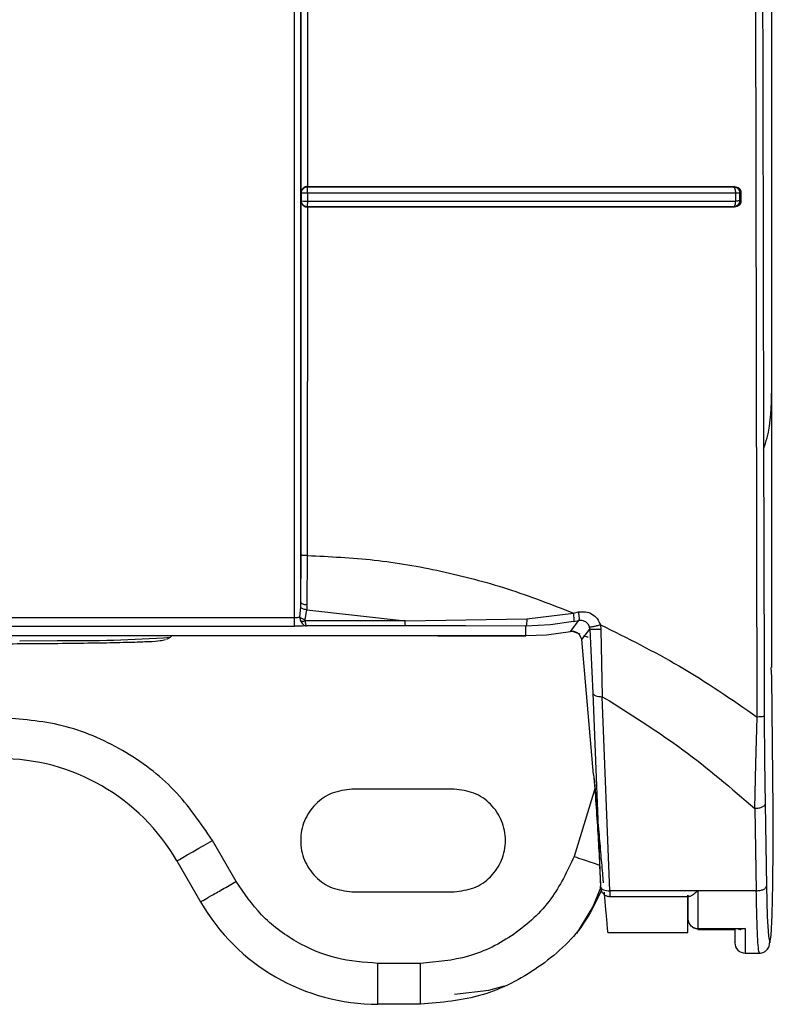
# Model space of a CAD drawing. Header units: inches. Extents: x 170 to 312, y 215 to 248.
# Tile 369 of 656: x 256.0023 to 256.0505, y 241.9023 to 241.9654. Entities that reach past the tile are written whole.
import ezdxf

# ---------------------------------------------------------------- set-up
doc = ezdxf.new("R2010")
doc.units = ezdxf.units.IN
doc.header["$LTSCALE"] = 0.25
doc.header["$MEASUREMENT"] = 0
doc.layers.add('MOTOR RH', color=7, linetype='Continuous')

msp = doc.modelspace()

# ---------------------------------------------------------------- linework, layer by layer
at = {"layer": 'MOTOR RH'}
for p, q in [((256.0504389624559, 241.9416975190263), (256.0504389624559, 242.3695190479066)), ((256.0504350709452, 241.923915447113), (256.0504351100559, 242.1606200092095)), ((256.0202822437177, 241.9543423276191), (256.0202820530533, 241.9939542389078)), ((256.0206792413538, 241.9824497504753), (256.0206846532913, 241.9547260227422)), ((256.0495128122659, 241.9207354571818), (256.0493761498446, 241.9827077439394)), ((256.0206996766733, 241.9547170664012), (256.0206846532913, 241.9547261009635)), ((256.0207013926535, 241.9545853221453), (256.0207002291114, 241.9546777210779)), ((256.0207021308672, 241.9544527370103), (256.0207013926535, 241.9545853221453)), ((256.0480438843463, 241.9547284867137), (256.0479932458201, 241.9547190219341)), ((256.0479932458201, 241.9547190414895), (256.0480176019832, 241.9547083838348)), ((256.0480176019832, 241.9547083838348), (256.0480402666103, 241.9546825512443)), ((256.0480402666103, 241.9546825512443), (256.0480786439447, 241.954590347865)), ((256.0203051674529, 241.9543248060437), (256.0202822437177, 241.9543423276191)), ((256.02030513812, 241.9538148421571), (256.02030513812, 241.9543248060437)), ((256.0207032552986, 241.9542995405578), (256.0207021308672, 241.9544527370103)), ((256.0207032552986, 241.9542995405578), (256.0207032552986, 241.9537933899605)), ((256.0481097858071, 241.9543025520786), (256.0481097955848, 241.9537960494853)), ((256.0484652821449, 241.9543380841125), (256.0483771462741, 241.9543204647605)), ((256.0483771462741, 241.9543204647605), (256.0483771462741, 241.9538162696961)), ((256.0484652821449, 241.9543380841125), (256.0484652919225, 241.9538000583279)), ((256.0202822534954, 241.9537979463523), (256.0203051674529, 241.9538148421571)), ((256.0202823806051, 241.9311129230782), (256.0202822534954, 241.9537979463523)), ((256.02030513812, 241.9538148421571), (256.020339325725, 241.9538077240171)), ((256.020339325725, 241.9538077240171), (256.0204277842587, 241.9538000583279)), ((256.0206838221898, 241.9534138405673), (256.0206795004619, 241.9310869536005)), ((256.0206987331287, 241.9534241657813), (256.0206838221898, 241.9534138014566)), ((256.0480528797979, 241.9534162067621), (256.047993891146, 241.9534270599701)), ((256.0484652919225, 241.9538000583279), (256.0483771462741, 241.9538162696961)), ((256.0202632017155, 241.9280929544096), (256.0202823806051, 241.9311129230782)), ((256.0206795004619, 241.9310869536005), (256.020657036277, 241.9279324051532)), ((256.0202560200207, 241.9277809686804), (256.0202632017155, 241.9280929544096)), ((256.0202027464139, 241.9271467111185), (256.0202560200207, 241.9277809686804)), ((256.0205357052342, 241.9269854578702), (256.0206422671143, 241.9276103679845)), ((256.020657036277, 241.9279324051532), (256.0206422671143, 241.9276103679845)), ((256.0206422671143, 241.9276103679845), (256.0269607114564, 241.9269009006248)), ((256.0377383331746, 241.9273976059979), (256.0380648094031, 241.9274662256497)), ((255.8762731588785, 241.9271116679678), (256.0198697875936, 241.9271116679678)), ((256.0269607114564, 241.9269009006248), (256.0205341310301, 241.9269009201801)), ((256.0269607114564, 241.9269009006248), (256.0347499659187, 241.9270275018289)), ((256.0347499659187, 241.9270275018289), (256.0377383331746, 241.9273976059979)), ((256.0377423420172, 241.9268598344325), (256.0362535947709, 241.9266373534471)), ((256.0375436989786, 241.9262126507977), (256.0380799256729, 241.9269313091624)), ((256.0377423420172, 241.9268598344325), (256.0380799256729, 241.9269313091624)), ((256.0384989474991, 241.9268579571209), (256.038659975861, 241.9267111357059)), ((255.8762731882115, 241.9265625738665), (256.019869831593, 241.9265625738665)), ((256.0269621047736, 241.9265745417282), (256.0206191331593, 241.9265745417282)), ((256.0308302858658, 241.9265721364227), (256.0269621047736, 241.9265745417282)), ((256.0346856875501, 241.9265622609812), (256.0308302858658, 241.9265721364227)), ((256.0362535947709, 241.9266373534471), (256.0346856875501, 241.9265622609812)), ((256.0346870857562, 241.9259513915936), (256.0346856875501, 241.9265622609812)), ((256.0359970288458, 241.9260059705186), (256.0375436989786, 241.9262126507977)), ((256.0377166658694, 241.926218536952), (256.0375437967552, 241.9262121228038)), ((256.0377166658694, 241.926218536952), (256.0381335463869, 241.9260666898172)), ((256.0382699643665, 241.9257037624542), (256.0387889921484, 241.9263733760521)), ((256.038659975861, 241.9267111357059), (256.0387601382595, 241.9265114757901)), ((256.0387833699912, 241.9263730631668), (256.0387601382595, 241.9265114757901)), ((256.0387889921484, 241.9263733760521), (256.038980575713, 241.9222701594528)), ((256.0394563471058, 241.9266443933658), (256.0394981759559, 241.9263525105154)), ((256.0394981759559, 241.9263525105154), (256.0395697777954, 241.9220398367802)), ((255.8614587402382, 241.9259513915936), (256.0346870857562, 241.9259513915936)), ((256.0116827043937, 241.9257198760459), (256.0119154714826, 241.9258500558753)), ((256.0119154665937, 241.92585003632), (256.0120166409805, 241.9259513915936)), ((256.0290393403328, 241.9259513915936), (256.0290393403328, 241.9259494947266)), ((256.0290393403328, 241.9259494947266), (256.0346909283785, 241.9259494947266)), ((256.0346870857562, 241.9259513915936), (256.0359970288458, 241.9260059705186)), ((256.0382751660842, 241.9257040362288), (256.0381302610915, 241.9260140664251)), ((256.0390253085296, 241.9170592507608), (256.0382699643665, 241.9257037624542)), ((256.0504351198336, 241.9233007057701), (256.0504095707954, 241.9239143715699)), ((256.0505292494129, 241.9148105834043), (256.0504351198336, 241.9233007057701)), ((256.038980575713, 241.9222701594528), (256.0394733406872, 241.9098319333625)), ((256.0395697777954, 241.9220398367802), (256.0400364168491, 241.9217681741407)), ((256.0400625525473, 241.9096017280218), (256.0395697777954, 241.9220398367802)), ((256.0494301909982, 241.917762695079), (256.0495128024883, 241.9207354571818)), ((256.049956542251, 241.9207799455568), (256.0499746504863, 241.91794131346)), ((256.0493570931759, 241.91486490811), (256.0494301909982, 241.917762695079)), ((256.0499746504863, 241.91794131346), (256.0500129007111, 241.9151580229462)), ((256.0300977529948, 241.9161069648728), (256.0235360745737, 241.9161069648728)), ((256.0390977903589, 241.9161314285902), (256.0377740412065, 241.9117987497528)), ((256.0493570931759, 241.91486490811), (256.0494489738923, 241.9096017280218)), ((256.0500129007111, 241.9151580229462), (256.0501047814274, 241.909894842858)), ((256.0505394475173, 241.9123929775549), (256.0505292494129, 241.9148105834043)), ((256.0161152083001, 241.9102014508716), (256.014599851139, 241.9128261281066)), ((256.0505180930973, 241.9100350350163), (256.0505394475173, 241.9123929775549)), ((256.0123268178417, 241.9115137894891), (256.0138421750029, 241.9088891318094)), ((256.0501047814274, 241.909894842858), (256.0501563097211, 241.9079562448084)), ((256.05046812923, 241.9080616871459), (256.0505180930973, 241.9100350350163)), ((256.0235360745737, 241.9095452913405), (256.0300977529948, 241.9095452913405)), ((256.0400508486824, 241.9092386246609), (256.0451360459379, 241.9092386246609)), ((256.0494489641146, 241.9096017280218), (256.0400625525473, 241.9096017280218)), ((256.0450538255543, 241.9093230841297), (256.045053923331, 241.9078872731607)), ((256.045053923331, 241.9078872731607), (256.0450539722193, 241.9085492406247)), ((256.0501563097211, 241.9079562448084), (256.0502290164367, 241.9066884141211)), ((256.0503964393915, 241.9067447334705), (256.05046812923, 241.9080616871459)), ((256.0450665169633, 241.9077525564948), (256.0451110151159, 241.9076070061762)), ((256.039940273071, 241.9069206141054), (256.0450600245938, 241.9069206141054)), ((256.0457063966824, 241.9071237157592), (256.0480878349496, 241.9071237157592)), ((256.0457100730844, 241.9071808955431), (256.0487284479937, 241.9071808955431)), ((256.0480723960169, 241.9071237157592), (256.0480724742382, 241.9066064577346)), ((256.0487284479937, 241.9071808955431), (256.0484642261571, 241.9071237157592)), ((256.0502290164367, 241.9066884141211), (256.0503129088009, 241.9062649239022)), ((256.0503129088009, 241.9062649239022), (256.0503964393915, 241.9067447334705)), ((256.0480726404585, 241.9063204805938), (256.0480726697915, 241.9062767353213)), ((256.0487288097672, 241.9056082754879), (256.0496544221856, 241.9056082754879)), ((256.0279310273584, 241.9049521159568), (256.0252073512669, 241.9049521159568)), ((256.0279310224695, 241.9023274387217), (256.0279310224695, 241.9049521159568)), ((256.0279310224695, 241.9023274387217), (256.0252073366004, 241.9023274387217))]:
    msp.add_line(p, q, dxfattribs=at)
at = {"layer": 'MOTOR RH', "flags": 128}
for points in [[(256.0022513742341, 241.9256223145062), (256.002276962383, 241.9256224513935), (256.0046440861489, 241.9256403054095)], [(256.0123268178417, 241.9115137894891), (256.0123704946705, 241.9115390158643), (256.0124998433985, 241.9116136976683), (256.0127098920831, 241.9117349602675), (256.0129925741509, 241.9118981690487), (256.0133370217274, 241.912097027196), (256.0137300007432, 241.9123239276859), (256.0141564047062, 241.9125701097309), (256.014599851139, 241.9128261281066)], [(256.0379418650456, 241.9068570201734), (256.0389837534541, 241.9085556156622), (256.0395020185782, 241.9098635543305)], [(256.0487284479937, 241.9071808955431), (256.0487284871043, 241.9068228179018), (256.048728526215, 241.9065072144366), (256.0487285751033, 241.9062363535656), (256.0487286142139, 241.9060121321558), (256.0487286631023, 241.9058361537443), (256.0487287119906, 241.9057096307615), (256.0487287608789, 241.9056335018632), (256.0487288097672, 241.9056082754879)], [(256.0301159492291, 241.9029836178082), (256.0323061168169, 241.903230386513), (256.0333059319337, 241.9035148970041)]]:
    msp.add_lwpolyline(points, dxfattribs=at)
at = {"layer": 'MOTOR RH'}
for centre, radius, start, end in [((256.0058986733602, 242.0082981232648), 0.08266733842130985, 269.1304266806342, 274.1738606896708), ((256.0009616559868, 241.9049521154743), 0.01312335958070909, 30.0000000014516, 90), ((256.025207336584, 241.9154508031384), 0.01312335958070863, 209.9999999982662, 269.9999999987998), ((256.0487288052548, 241.9062644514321), 0.0006561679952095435, 179.9864158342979, 270.017832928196)]:
    msp.add_arc(centre, radius, start, end, dxfattribs=at)
for points, knots in [([(256.0198698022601, 241.9271116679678), (256.0198697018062, 241.9466152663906), (256.0198695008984, 241.9856224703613), (256.0198693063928, 242.0442066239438), (256.0198691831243, 242.1028212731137), (256.0198691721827, 242.1419097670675), (256.0198691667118, 242.1614540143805)], [0, 0, 0, 0, 0.2499999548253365, 0.5000000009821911, 0.7499999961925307, 1, 1, 1, 1]), ([(256.0202632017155, 241.9280929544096), (256.020263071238, 241.9539800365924), (256.020262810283, 242.005754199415), (256.0202625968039, 242.08353334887), (256.0202625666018, 242.1354073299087), (256.0202625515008, 242.1613443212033)], [0, 0, 0, 0, 0.3333333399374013, 0.6666666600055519, 1, 1, 1, 1]), ([(256.0496606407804, 242.1609944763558), (256.0496631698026, 242.1409546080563), (256.0496682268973, 242.1008823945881), (256.0497255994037, 242.0407988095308), (256.0498161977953, 241.9807513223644), (256.0499097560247, 241.9407724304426), (256.049956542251, 241.9207799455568)], [0, 0, 0, 0, 0.2500558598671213, 0.5000178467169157, 0.7499709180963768, 1, 1, 1, 1]), ([(256.0203051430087, 241.9543248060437), (256.0203065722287, 241.9543504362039), (256.0203084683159, 241.9543844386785), (256.0203175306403, 241.9544216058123), (256.02032441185, 241.9544459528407), (256.0203321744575, 241.9544675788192), (256.0203439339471, 241.9544941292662), (256.0203670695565, 241.9545395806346), (256.0203964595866, 241.954573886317), (256.0204189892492, 241.9546001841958)], [0, 0, 0, 0, 0.2514056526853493, 0.3335294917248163, 0.3759674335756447, 0.5001144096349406, 0.5587868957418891, 0.6617770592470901, 0.9999999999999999, 0.9999999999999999, 0.9999999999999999, 0.9999999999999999]), ([(256.0206846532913, 241.9547260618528), (256.020653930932, 241.9547234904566), (256.020591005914, 241.9547182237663), (256.0205022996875, 241.954683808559), (256.0204199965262, 241.954632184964), (256.0203805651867, 241.954585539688), (256.0203594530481, 241.954560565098)], [0, 0, 0, 0, 0.2173987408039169, 0.4452724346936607, 0.7029904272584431, 0.9999999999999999, 0.9999999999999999, 0.9999999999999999, 0.9999999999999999]), ([(256.0204189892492, 241.9546001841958), (256.0204546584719, 241.9546295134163), (256.0205117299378, 241.9546764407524), (256.0206113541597, 241.9547109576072), (256.0206692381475, 241.9547149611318), (256.0206996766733, 241.9547170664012)], [0, 0, 0, 0, 0.441408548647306, 0.7062624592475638, 1, 1, 1, 1]), ([(256.0206846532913, 241.9547261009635), (256.0237741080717, 241.9547263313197), (256.0299548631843, 241.9547267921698), (256.0391368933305, 241.954726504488), (256.0450759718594, 241.9547278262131), (256.0480438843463, 241.9547284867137)], [0, 0, 0, 0, 0.3333223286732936, 0.6668437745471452, 0.9999999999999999, 0.9999999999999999, 0.9999999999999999, 0.9999999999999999]), ([(256.0207002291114, 241.9546777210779), (256.0206996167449, 241.9546907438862), (256.0206986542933, 241.9547112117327), (256.02069940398, 241.9547155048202), (256.0206996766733, 241.9547170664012)], [0, 0, 0, 0, 0.636256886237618, 1, 1, 1, 1]), ([(256.0206996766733, 241.9547170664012), (256.0237785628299, 241.954717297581), (256.0299442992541, 241.9547177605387), (256.0391036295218, 241.9547173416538), (256.0450324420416, 241.9547184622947), (256.0479932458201, 241.9547190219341)], [0, 0, 0, 0, 0.3330292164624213, 0.6669198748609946, 0.9999999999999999, 0.9999999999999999, 0.9999999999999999, 0.9999999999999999]), ([(256.0479932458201, 241.9547190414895), (256.0480248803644, 241.9547162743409), (256.0480839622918, 241.9547111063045), (256.0481791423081, 241.9546729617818), (256.0482583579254, 241.9546142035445), (256.0483172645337, 241.9545383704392), (256.0483648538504, 241.9544462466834), (256.0483722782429, 241.9543702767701), (256.0483771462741, 241.9543204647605)], [0, 0, 0, 0, 0.1561761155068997, 0.2916806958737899, 0.4999550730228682, 0.6324998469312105, 0.7590372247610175, 1, 1, 1, 1]), ([(256.0480438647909, 241.9547284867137), (256.0481004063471, 241.954723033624), (256.0482124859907, 241.954712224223), (256.0483497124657, 241.9546168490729), (256.0484287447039, 241.9545097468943), (256.0484604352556, 241.9544131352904), (256.0484636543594, 241.9543632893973), (256.0484652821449, 241.9543380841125)], [0, 0, 0, 0, 0.2697468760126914, 0.5347064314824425, 0.7716357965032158, 0.8845243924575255, 1, 1, 1, 1]), ([(256.0480786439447, 241.954590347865), (256.048088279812, 241.954547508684), (256.0481075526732, 241.9544618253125), (256.0481090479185, 241.9543556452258), (256.0481097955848, 241.9543025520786)], [0, 0, 0, 0, 0.4999707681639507, 1, 1, 1, 1]), ([(256.0203594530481, 241.954560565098), (256.0203365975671, 241.9545224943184), (256.0203014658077, 241.9544639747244), (256.0202852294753, 241.9543884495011), (256.0202830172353, 241.9543542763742), (256.0202822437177, 241.9543423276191)], [0, 0, 0, 0, 0.5476727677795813, 0.8418421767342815, 1, 1, 1, 1]), ([(256.0204277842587, 241.9543061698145), (256.0203939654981, 241.9543089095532), (256.0203263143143, 241.9543143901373), (256.0203122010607, 241.9543213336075), (256.0203051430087, 241.9543248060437)], [0, 0, 0, 0, 0.4998990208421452, 1, 1, 1, 1]), ([(256.0207032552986, 241.9542995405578), (256.0206720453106, 241.9542995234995), (256.0206167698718, 241.9542994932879), (256.0205196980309, 241.9543017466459), (256.0204641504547, 241.9543044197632), (256.0204277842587, 241.9543061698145)], [0, 0, 0, 0, 0.3093117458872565, 0.5478163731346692, 1, 1, 1, 1]), ([(256.0481097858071, 241.9543025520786), (256.0451181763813, 241.9543019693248), (256.0391510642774, 241.9543008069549), (256.0299530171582, 241.9542998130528), (256.0237809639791, 241.9542996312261), (256.0207032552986, 241.9542995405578)], [0, 0, 0, 0, 0.3351335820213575, 0.6684628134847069, 1, 1, 1, 1]), ([(256.0483771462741, 241.9543204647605), (256.0483692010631, 241.9543193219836), (256.0483518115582, 241.9543168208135), (256.0482915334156, 241.9543099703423), (256.0482087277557, 241.9543059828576), (256.0481423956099, 241.9543036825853), (256.0481097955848, 241.9543025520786)], [0, 0, 0, 0, 0.2278108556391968, 0.4986045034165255, 0.7535809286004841, 1, 1, 1, 1]), ([(256.0202822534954, 241.9537979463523), (256.0202873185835, 241.9537578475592), (256.0202948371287, 241.9536983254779), (256.0203277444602, 241.9536256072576), (256.0203509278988, 241.9535916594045), (256.020362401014, 241.9535748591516)], [0, 0, 0, 0, 0.5104749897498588, 0.7577418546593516, 1, 1, 1, 1]), ([(256.0206987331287, 241.9534241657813), (256.0206727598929, 241.9534255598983), (256.0206384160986, 241.9534274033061), (256.0206006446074, 241.9534365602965), (256.0205757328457, 241.9534436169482), (256.0205510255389, 241.9534525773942), (256.020517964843, 241.9534677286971), (256.0204729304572, 241.9534933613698), (256.0204054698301, 241.9535480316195), (256.0203477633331, 241.953630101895), (256.0203119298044, 241.9537257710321), (256.0203074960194, 241.9537839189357), (256.02030513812, 241.9538148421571)], [0, 0, 0, 0, 0.1266058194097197, 0.1674078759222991, 0.1899453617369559, 0.2531497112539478, 0.2955307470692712, 0.3676544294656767, 0.5057749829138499, 0.7163826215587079, 0.8491714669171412, 0.9999999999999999, 0.9999999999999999, 0.9999999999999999, 0.9999999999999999]), ([(256.020362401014, 241.9535748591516), (256.0203831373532, 241.953550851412), (256.0204216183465, 241.953506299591), (256.0205016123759, 241.9534560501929), (256.0205890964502, 241.9534216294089), (256.0206527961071, 241.9534163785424), (256.0206838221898, 241.9534138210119)], [0, 0, 0, 0, 0.2861358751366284, 0.5309901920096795, 0.7715601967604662, 1, 1, 1, 1]), ([(256.0204277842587, 241.9538000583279), (256.0204641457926, 241.9537984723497), (256.0205215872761, 241.9537959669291), (256.0206191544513, 241.9537938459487), (256.0206744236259, 241.9537935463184), (256.0207032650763, 241.9537933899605)], [0, 0, 0, 0, 0.451995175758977, 0.7140313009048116, 1, 1, 1, 1]), ([(256.0480528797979, 241.9534162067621), (256.0450838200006, 241.9534159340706), (256.0391416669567, 241.9534153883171), (256.0299562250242, 241.9534134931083), (256.0237733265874, 241.9534136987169), (256.0206838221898, 241.9534138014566)], [0, 0, 0, 0, 0.3331714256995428, 0.6667954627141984, 1, 1, 1, 1]), ([(256.0206987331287, 241.9534241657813), (256.0206991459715, 241.9534306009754), (256.0206999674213, 241.9534434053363), (256.0207008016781, 241.9535048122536), (256.0207012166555, 241.9535353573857)], [0, 0, 0, 0, 0.502578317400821, 1, 1, 1, 1]), ([(256.047993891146, 241.9534270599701), (256.0450334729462, 241.9534266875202), (256.0391047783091, 241.9534259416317), (256.0299448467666, 241.9534238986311), (256.0237782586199, 241.9534240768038), (256.0206987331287, 241.9534241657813)], [0, 0, 0, 0, 0.3330157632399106, 0.6669154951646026, 1, 1, 1, 1]), ([(256.0207012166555, 241.9535353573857), (256.0207020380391, 241.9535643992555), (256.0207034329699, 241.9536137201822), (256.0207035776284, 241.9537038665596), (256.0207033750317, 241.9537618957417), (256.0207032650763, 241.9537933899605)], [0, 0, 0, 0, 0.3957194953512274, 0.6720384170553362, 1, 1, 1, 1]), ([(256.0207032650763, 241.9537933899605), (256.0237699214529, 241.9537934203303), (256.0299309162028, 241.9537934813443), (256.0391295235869, 241.9537939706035), (256.0451074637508, 241.9537953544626), (256.0481097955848, 241.9537960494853)], [0, 0, 0, 0, 0.3303474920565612, 0.663676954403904, 1, 1, 1, 1]), ([(256.0483771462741, 241.9538162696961), (256.0483741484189, 241.9537826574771), (256.0483686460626, 241.9537209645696), (256.0483302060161, 241.9536263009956), (256.0482608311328, 241.9535304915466), (256.0481431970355, 241.9534467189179), (256.0480436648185, 241.9534336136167), (256.047993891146, 241.9534270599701)], [0, 0, 0, 0, 0.1665273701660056, 0.3056494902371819, 0.500806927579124, 0.7503655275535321, 0.9999999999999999, 0.9999999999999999, 0.9999999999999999, 0.9999999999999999]), ([(256.0480738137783, 241.9535390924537), (256.0480620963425, 241.9535082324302), (256.0480386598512, 241.9534465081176), (256.0480088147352, 241.9534335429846), (256.047993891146, 241.9534270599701)], [0, 0, 0, 0, 0.4999654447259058, 1, 1, 1, 1]), ([(256.0484652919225, 241.9538000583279), (256.0484637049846, 241.9537751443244), (256.0484605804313, 241.9537260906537), (256.0484296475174, 241.9536307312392), (256.0483523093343, 241.9535248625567), (256.0482167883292, 241.9534315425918), (256.0481081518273, 241.9534213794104), (256.0480528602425, 241.9534162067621)], [0, 0, 0, 0, 0.117428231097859, 0.2312067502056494, 0.4675839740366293, 0.7290217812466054, 1, 1, 1, 1]), ([(256.0481097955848, 241.9537960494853), (256.0481073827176, 241.9537477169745), (256.0481025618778, 241.953651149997), (256.0480833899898, 241.953576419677), (256.0480738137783, 241.9535390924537)], [0, 0, 0, 0, 0.50050764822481, 1, 1, 1, 1]), ([(256.0483771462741, 241.9538162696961), (256.0483681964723, 241.9538143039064), (256.048350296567, 241.9538103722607), (256.0482893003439, 241.9538046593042), (256.048209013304, 241.9537996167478), (256.048142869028, 241.9537972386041), (256.0481097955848, 241.9537960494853)], [0, 0, 0, 0, 0.2499832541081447, 0.4999749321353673, 0.7499775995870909, 1, 1, 1, 1]), ([(256.0499188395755, 241.9379081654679), (256.0499960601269, 241.9381463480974), (256.0503912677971, 241.9393653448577), (256.0504176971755, 241.9406576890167), (256.0504389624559, 241.9416975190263)], [0, 0, 0, 0, 0.1953923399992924, 1, 1, 1, 1]), ([(256.0206795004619, 241.9310869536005), (256.0206287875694, 241.9310873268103), (256.0205273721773, 241.9310880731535), (256.0203974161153, 241.9310939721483), (256.0203054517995, 241.9311025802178), (256.0202900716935, 241.9311094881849), (256.0202823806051, 241.9311129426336)], [0, 0, 0, 0, 0.2500276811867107, 0.5000041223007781, 0.749968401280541, 1, 1, 1, 1]), ([(256.0206795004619, 241.9310869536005), (256.0221116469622, 241.9310186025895), (256.0249946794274, 241.9308810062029), (256.0292906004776, 241.930131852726), (256.0335805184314, 241.929014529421), (256.0363384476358, 241.9279420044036), (256.0377383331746, 241.9273976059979)], [0, 0, 0, 0, 0.2429066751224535, 0.4889917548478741, 0.7406195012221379, 1, 1, 1, 1]), ([(256.0202632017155, 241.9280929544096), (256.0202707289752, 241.9280722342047), (256.0202857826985, 241.928030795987), (256.0203767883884, 241.9279781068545), (256.0205056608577, 241.9279411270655), (256.0206065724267, 241.9279353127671), (256.020657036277, 241.9279324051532)], [0, 0, 0, 0, 0.2499930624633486, 0.4999596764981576, 0.7499398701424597, 1, 1, 1, 1]), ([(256.0206422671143, 241.9276103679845), (256.0205967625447, 241.9276155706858), (256.0205057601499, 241.9276259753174), (256.0203860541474, 241.9276660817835), (256.0202943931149, 241.9277193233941), (256.0202688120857, 241.9277604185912), (256.0202560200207, 241.9277809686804)], [0, 0, 0, 0, 0.2500176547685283, 0.4999982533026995, 0.7499688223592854, 1, 1, 1, 1]), ([(256.0380648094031, 241.9274662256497), (256.0382129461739, 241.9274820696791), (256.0385082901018, 241.9275136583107), (256.0389295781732, 241.927353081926), (256.0392779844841, 241.927061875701), (256.0393966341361, 241.9267841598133), (256.0394563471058, 241.9266443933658)], [0, 0, 0, 0, 0.2497098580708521, 0.4978526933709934, 0.7472836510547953, 1, 1, 1, 1]), ([(256.0380799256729, 241.9269313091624), (256.0380900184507, 241.9269437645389), (256.0381102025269, 241.9269686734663), (256.0381157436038, 241.9270918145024), (256.0381019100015, 241.9272627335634), (256.0380771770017, 241.927398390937), (256.0380648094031, 241.9274662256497)], [0, 0, 0, 0, 0.2500196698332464, 0.5000026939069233, 0.7499791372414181, 1, 1, 1, 1]), ([(256.019869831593, 241.9265625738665), (256.0198698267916, 241.9265727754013), (256.0198698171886, 241.9265931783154), (256.0198698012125, 241.9267192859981), (256.0198697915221, 241.9268970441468), (256.0198697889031, 241.9270401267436), (256.0198697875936, 241.9271116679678)], [0, 0, 0, 0, 0.2500031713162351, 0.5000025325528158, 0.7500015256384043, 1, 1, 1, 1]), ([(256.0198698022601, 241.9271116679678), (256.01990306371, 241.9271121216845), (256.0199696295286, 241.9271130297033), (256.0200621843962, 241.9271205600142), (256.0201442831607, 241.9271315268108), (256.0201832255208, 241.9271416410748), (256.0202027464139, 241.9271467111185)], [0, 0, 0, 0, 0.2488856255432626, 0.4980923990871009, 0.7484054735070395, 1, 1, 1, 1]), ([(256.0202027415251, 241.9271467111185), (256.020221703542, 241.9271297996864), (256.0202596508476, 241.9270959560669), (256.0203417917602, 241.9270503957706), (256.0204348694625, 241.9270110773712), (256.0205021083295, 241.9269939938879), (256.0205357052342, 241.9269854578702)], [0, 0, 0, 0, 0.2498440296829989, 0.4999946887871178, 0.7501648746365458, 0.9999999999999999, 0.9999999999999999, 0.9999999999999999, 0.9999999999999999]), ([(256.0202027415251, 241.9271467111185), (256.0202045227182, 241.927103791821), (256.0202081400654, 241.927016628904), (256.0202360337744, 241.9269365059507), (256.0202501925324, 241.9268958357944)], [0, 0, 0, 0, 0.4924031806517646, 1, 1, 1, 1]), ([(256.0202501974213, 241.9268958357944), (256.0202692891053, 241.9268914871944), (256.0203074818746, 241.926882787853), (256.0203779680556, 241.9268805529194), (256.0204541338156, 241.9268854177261), (256.020507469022, 241.9268957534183), (256.0205341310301, 241.9269009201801)], [0, 0, 0, 0, 0.249938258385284, 0.4999995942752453, 0.7500522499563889, 1, 1, 1, 1]), ([(256.0202501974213, 241.9268958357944), (256.0202720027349, 241.9268503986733), (256.0203155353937, 241.9267596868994), (256.0204087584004, 241.9266599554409), (256.0205124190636, 241.9265904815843), (256.0205835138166, 241.92657986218), (256.0206191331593, 241.9265745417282)], [0, 0, 0, 0, 0.2503038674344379, 0.4997127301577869, 0.7493499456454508, 1, 1, 1, 1]), ([(256.0205341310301, 241.9269009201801), (256.0205315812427, 241.9269144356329), (256.020526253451, 241.9269426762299), (256.0205324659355, 241.9269707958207), (256.0205357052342, 241.9269854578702)], [0, 0, 0, 0, 0.4785824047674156, 1, 1, 1, 1]), ([(256.0205341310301, 241.9269009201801), (256.0205383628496, 241.9268631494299), (256.0205474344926, 241.9267821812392), (256.0205665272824, 241.9266801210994), (256.0205903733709, 241.9265970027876), (256.0206092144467, 241.9265822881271), (256.0206191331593, 241.9265745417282)], [0, 0, 0, 0, 0.2056622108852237, 0.4408728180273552, 0.7056525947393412, 1, 1, 1, 1]), ([(256.0269621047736, 241.9265745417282), (256.0269619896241, 241.9265804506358), (256.0269617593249, 241.9265922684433), (256.026961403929, 241.926662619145), (256.0269610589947, 241.926764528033), (256.0269608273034, 241.9268554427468), (256.0269607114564, 241.9269009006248)], [0, 0, 0, 0, 0.2500010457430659, 0.5000017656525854, 0.7499980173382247, 0.9999999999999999, 0.9999999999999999, 0.9999999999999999, 0.9999999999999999]), ([(256.0347499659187, 241.9270275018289), (256.034747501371, 241.9269649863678), (256.0347425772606, 241.9268400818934), (256.0347269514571, 241.9266933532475), (256.0347076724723, 241.9265874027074), (256.0346930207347, 241.926570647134), (256.0346856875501, 241.9265622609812)], [0, 0, 0, 0, 0.250252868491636, 0.4999995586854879, 0.7497501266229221, 1, 1, 1, 1]), ([(256.0377423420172, 241.9268598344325), (256.037752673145, 241.9268721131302), (256.0377733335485, 241.9268966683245), (256.0377814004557, 241.9270203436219), (256.0377711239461, 241.9271924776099), (256.037749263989, 241.9273292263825), (256.0377383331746, 241.9273976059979)], [0, 0, 0, 0, 0.2500264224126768, 0.5000080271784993, 0.7499848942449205, 1, 1, 1, 1]), ([(256.0380795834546, 241.9269328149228), (256.0381428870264, 241.9269399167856), (256.0382908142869, 241.9269565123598), (256.0384232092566, 241.9268938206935), (256.0384989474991, 241.9268579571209)], [0, 0, 0, 0, 0.4279371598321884, 1, 1, 1, 1]), ([(256.0206191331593, 241.9265745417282), (256.0205690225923, 241.9265727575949), (256.0204695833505, 241.9265692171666), (256.0202846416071, 241.926565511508), (256.0200829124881, 241.9265630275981), (256.0199413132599, 241.9265627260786), (256.019869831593, 241.9265625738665)], [0, 0, 0, 0, 0.2529856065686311, 0.5020237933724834, 0.7486132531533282, 1, 1, 1, 1]), ([(256.0381302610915, 241.9260140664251), (256.038074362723, 241.9260657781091), (256.0379965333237, 241.9261377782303), (256.0378361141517, 241.9261999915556), (256.0377543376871, 241.9262124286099), (256.037716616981, 241.9262181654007)], [0, 0, 0, 0, 0.5786171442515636, 0.8056303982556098, 1, 1, 1, 1]), ([(256.0394563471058, 241.9266443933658), (256.0394164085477, 241.9266318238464), (256.0393364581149, 241.9266066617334), (256.0392148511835, 241.9265730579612), (256.0390988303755, 241.9265442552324), (256.0389930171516, 241.9265217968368), (256.0389033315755, 241.92650711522), (256.0388334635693, 241.9265005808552), (256.0387834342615, 241.9265015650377), (256.0387715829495, 241.9265093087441), (256.0387656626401, 241.9265131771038)], [0, 0, 0, 0, 0.1249087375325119, 0.2500467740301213, 0.3751831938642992, 0.4999985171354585, 0.6248098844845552, 0.7499467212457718, 0.8750861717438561, 1, 1, 1, 1]), ([(256.0394981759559, 241.9263525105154), (256.0394559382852, 241.9263496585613), (256.0393713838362, 241.9263439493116), (256.0392435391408, 241.92633908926), (256.0391222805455, 241.9263370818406), (256.0390126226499, 241.9263383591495), (256.0389208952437, 241.9263430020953), (256.0388509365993, 241.9263506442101), (256.0388025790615, 241.92636068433), (256.0387935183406, 241.9263691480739), (256.0387889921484, 241.9263733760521)], [0, 0, 0, 0, 0.1249099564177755, 0.2500538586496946, 0.3751964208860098, 0.5000000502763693, 0.6248061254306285, 0.749950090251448, 0.8750900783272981, 1, 1, 1, 1]), ([(256.0394563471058, 241.9266443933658), (256.0411722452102, 241.9257969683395), (256.0446981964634, 241.9240556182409), (256.0478796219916, 241.9218617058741), (256.0495128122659, 241.9207354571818)], [0, 0, 0, 0, 0.4866482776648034, 1, 1, 1, 1]), ([(256.0044211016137, 241.9254548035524), (256.0051753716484, 241.9254629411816), (256.0066839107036, 241.9254792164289), (256.0084983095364, 241.9255132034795), (256.0096259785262, 241.9255395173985), (256.0099824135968, 241.9255553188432), (256.0100150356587, 241.9255567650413)], [0, 0, 0, 0, 0.322503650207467, 0.6450068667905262, 0.9675099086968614, 1, 1, 1, 1]), ([(256.0100150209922, 241.9255587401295), (256.0101882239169, 241.9255641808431), (256.0107098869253, 241.9255805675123), (256.011208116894, 241.9256099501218), (256.0114881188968, 241.9256763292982), (256.011596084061, 241.9257019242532)], [0, 0, 0, 0, 0.2339485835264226, 0.7046204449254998, 1, 1, 1, 1]), ([(256.0383880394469, 241.9259452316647), (256.0383947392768, 241.9259419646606), (256.0384833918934, 241.9258987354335), (256.0385829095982, 241.9258869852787), (256.0386749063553, 241.9258761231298)], [0, 0, 0, 0, 0.07557396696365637, 0.9999999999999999, 0.9999999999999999, 0.9999999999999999, 0.9999999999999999]), ([(255.9962170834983, 241.9254278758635), (255.9975766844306, 241.925426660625), (256.0004304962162, 241.9254241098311), (256.0030497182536, 241.9254442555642), (256.0044211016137, 241.9254548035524)], [0, 0, 0, 0, 0.4764157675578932, 1, 1, 1, 1]), ([(256.038980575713, 241.9222701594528), (256.0389930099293, 241.922237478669), (256.039017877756, 241.9221721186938), (256.039155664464, 241.9220946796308), (256.0393461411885, 241.9220438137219), (256.0394952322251, 241.9220411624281), (256.0395697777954, 241.9220398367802)], [0, 0, 0, 0, 0.2500055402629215, 0.4999988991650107, 0.7499992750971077, 1, 1, 1, 1]), ([(256.0400364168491, 241.9217681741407), (256.0416366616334, 241.9207592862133), (256.044943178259, 241.918674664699), (256.0478546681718, 241.9161616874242), (256.0493570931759, 241.91486490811)], [0, 0, 0, 0, 0.4839669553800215, 1, 1, 1, 1]), ([(256.014599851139, 241.9128261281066), (256.0138372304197, 241.9139459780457), (256.0122850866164, 241.9162251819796), (256.0089179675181, 241.9187328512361), (256.0050627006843, 241.9203950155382), (256.0023127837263, 241.9205996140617), (256.0009616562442, 241.9207001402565)], [0, 0, 0, 0, 0.2456670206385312, 0.5000002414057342, 0.754333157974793, 1, 1, 1, 1]), ([(256.049956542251, 241.9207799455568), (256.0499485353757, 241.9207751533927), (256.049932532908, 241.9207655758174), (256.0498335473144, 241.9207526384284), (256.0496948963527, 241.9207417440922), (256.0495735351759, 241.9207375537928), (256.0495128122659, 241.9207354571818)], [0, 0, 0, 0, 0.2501775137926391, 0.5000024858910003, 0.7498268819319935, 1, 1, 1, 1]), ([(256.0390253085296, 241.9170592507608), (256.0390753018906, 241.9164480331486), (256.0391686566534, 241.9153066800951), (256.0392955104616, 241.9133310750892), (256.039396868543, 241.9115024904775), (256.0394431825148, 241.9104210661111), (256.0394658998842, 241.9098906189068)], [0, 0, 0, 0, 0.2916430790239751, 0.5445977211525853, 0.7766215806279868, 1, 1, 1, 1]), ([(256.0396615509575, 241.9101064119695), (256.0396522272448, 241.910212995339), (256.0396091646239, 241.9107052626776), (256.0395176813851, 241.9117508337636), (256.0393883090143, 241.9132296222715), (256.0392290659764, 241.9150497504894), (256.0391333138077, 241.9161441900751), (256.0390772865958, 241.9167845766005)], [0, 0, 0, 0, 0.0524737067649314, 0.2423557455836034, 0.4433904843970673, 0.6743125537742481, 1, 1, 1, 1]), ([(256.0235360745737, 241.9161069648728), (256.0231066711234, 241.9160576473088), (256.0222478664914, 241.9159590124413), (256.0211557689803, 241.9152003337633), (256.0204260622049, 241.9141158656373), (256.0201698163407, 241.9128261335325), (256.0204260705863, 241.9115364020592), (256.0211557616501, 241.9104519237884), (256.0222478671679, 241.9096932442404), (256.023106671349, 241.9095946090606), (256.0235360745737, 241.9095452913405)], [0, 0, 0, 0, 0.1250002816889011, 0.2499999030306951, 0.3749993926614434, 0.5000001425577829, 0.6249990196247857, 0.7500000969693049, 0.8749997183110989, 1, 1, 1, 1]), ([(256.0300977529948, 241.9095452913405), (256.0305271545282, 241.9095946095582), (256.0313859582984, 241.9096932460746), (256.0324780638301, 241.910451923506), (256.0332077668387, 241.9115363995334), (256.033463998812, 241.9128261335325), (256.0332077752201, 241.914115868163), (256.0324780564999, 241.9152003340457), (256.031385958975, 241.9159590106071), (256.0305271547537, 241.9160576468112), (256.0300977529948, 241.9161069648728)], [0, 0, 0, 0, 0.1249998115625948, 0.2499998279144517, 0.375001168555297, 0.4999998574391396, 0.6250004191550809, 0.7500001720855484, 0.8750001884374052, 1, 1, 1, 1]), ([(256.0500129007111, 241.9151580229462), (256.0500008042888, 241.9151203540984), (256.0499766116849, 241.9150450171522), (256.0498239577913, 241.9149493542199), (256.0496098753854, 241.9148811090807), (256.0494413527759, 241.9148703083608), (256.0493570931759, 241.91486490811)], [0, 0, 0, 0, 0.2500047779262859, 0.5000045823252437, 0.7500073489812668, 0.9999999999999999, 0.9999999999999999, 0.9999999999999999, 0.9999999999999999]), ([(256.0377740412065, 241.9117987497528), (256.0373286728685, 241.9108557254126), (256.03641654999, 241.9089243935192), (256.0340123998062, 241.9067079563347), (256.0310980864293, 241.9052249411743), (256.0289700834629, 241.9050416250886), (256.0279310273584, 241.9049521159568)], [0, 0, 0, 0, 0.2441385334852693, 0.5000003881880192, 0.7558614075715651, 1, 1, 1, 1]), ([(256.0377740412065, 241.9117987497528), (256.0379679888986, 241.9117332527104), (256.0383347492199, 241.9116093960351), (256.0389094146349, 241.9114157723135), (256.0392248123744, 241.9113096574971), (256.0394047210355, 241.9112491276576)], [0, 0, 0, 0, 0.3252906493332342, 0.615133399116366, 1, 1, 1, 1]), ([(256.0138421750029, 241.9088891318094), (256.0138763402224, 241.9089088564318), (256.0139446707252, 241.9089483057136), (256.014470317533, 241.9092517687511), (256.0152216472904, 241.9096855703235), (256.0158173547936, 241.9100294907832), (256.0161152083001, 241.9102014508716)], [0, 0, 0, 0, 0.2499997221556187, 0.499999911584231, 0.7500001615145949, 0.9999999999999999, 0.9999999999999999, 0.9999999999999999, 0.9999999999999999]), ([(256.0252073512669, 241.9049521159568), (256.0243065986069, 241.9050191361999), (256.0224733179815, 241.9051555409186), (256.0199031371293, 241.9062636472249), (256.0176583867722, 241.9079354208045), (256.01662362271, 241.9094548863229), (256.0161152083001, 241.9102014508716)], [0, 0, 0, 0, 0.2456671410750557, 0.5000005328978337, 0.7543334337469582, 1, 1, 1, 1]), ([(256.0394649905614, 241.9099021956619), (256.0394657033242, 241.9098884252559), (256.03946665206, 241.9098700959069), (256.0394682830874, 241.9098522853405), (256.0394688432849, 241.9098432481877), (256.0394698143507, 241.9098214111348), (256.0394726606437, 241.909771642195), (256.0394932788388, 241.9096686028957), (256.0395522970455, 241.9095270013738), (256.0396689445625, 241.9093796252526), (256.0398469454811, 241.9092642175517), (256.0399896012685, 241.9092478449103), (256.0400626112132, 241.9092394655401)], [0, 0, 0, 0, 0.04273149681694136, 0.05687853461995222, 0.0629467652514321, 0.06962998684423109, 0.1216510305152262, 0.2289003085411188, 0.3832846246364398, 0.5711918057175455, 0.7805398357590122, 1, 1, 1, 1]), ([(256.0394733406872, 241.9098319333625), (256.0394735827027, 241.9098243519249), (256.0394740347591, 241.9098101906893), (256.039473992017, 241.9097991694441), (256.0394736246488, 241.9097956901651), (256.0394730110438, 241.9097955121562), (256.0394721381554, 241.9098007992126), (256.039471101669, 241.90980977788), (256.0394700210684, 241.9098216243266), (256.0394688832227, 241.9098365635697), (256.0394678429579, 241.9098525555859), (256.039466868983, 241.9098694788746), (256.0394662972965, 241.9098819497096), (256.0394658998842, 241.9098906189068)], [0, 0, 0, 0, 0.1356870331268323, 0.2534474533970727, 0.3161879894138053, 0.3779413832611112, 0.508080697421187, 0.5682681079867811, 0.6278003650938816, 0.7545781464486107, 0.8097281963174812, 0.8677310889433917, 1, 1, 1, 1]), ([(256.0394733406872, 241.9098319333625), (256.0394857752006, 241.9097992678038), (256.0395106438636, 241.9097339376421), (256.0396484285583, 241.909656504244), (256.039838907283, 241.9096056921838), (256.0399879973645, 241.9096030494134), (256.0400625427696, 241.9096017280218)], [0, 0, 0, 0, 0.2500022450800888, 0.4999971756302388, 0.7499973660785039, 1, 1, 1, 1]), ([(256.0494489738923, 241.9096017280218), (256.0495332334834, 241.9096071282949), (256.0497017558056, 241.9096179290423), (256.0499158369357, 241.9096861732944), (256.050068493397, 241.9097818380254), (256.0500926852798, 241.9098571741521), (256.0501047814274, 241.909894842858)], [0, 0, 0, 0, 0.2499941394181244, 0.4999975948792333, 0.7499945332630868, 1, 1, 1, 1]), ([(256.0395229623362, 241.909613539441), (256.0391635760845, 241.9088728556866), (256.0382195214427, 241.9069271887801), (256.0355475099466, 241.9045622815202), (256.0319463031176, 241.902679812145), (256.0292694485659, 241.9024448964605), (256.0279310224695, 241.9023274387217)], [0, 0, 0, 0, 0.1700520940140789, 0.4467017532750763, 0.723351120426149, 1, 1, 1, 1]), ([(256.039940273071, 241.9069206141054), (256.0399377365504, 241.9069495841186), (256.0399332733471, 241.90700055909), (256.0398963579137, 241.9074226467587), (256.0398334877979, 241.9081411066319), (256.0397649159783, 241.908924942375), (256.0397210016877, 241.9094269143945), (256.039713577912, 241.9095117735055)], [0, 0, 0, 0, 0.2325109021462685, 0.4091208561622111, 0.6975839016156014, 0.9488761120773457, 1, 1, 1, 1]), ([(256.0400625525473, 241.9096017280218), (256.0400625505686, 241.9095496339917), (256.0400625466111, 241.9094454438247), (256.0400625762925, 241.9093303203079), (256.0400625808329, 241.9092530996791), (256.0400625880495, 241.909243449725), (256.0400625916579, 241.9092386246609)], [0, 0, 0, 0, 0.24999650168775, 0.5000031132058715, 0.7499970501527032, 1, 1, 1, 1]), ([(256.0451358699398, 241.9092386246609), (256.0451121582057, 241.9092420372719), (256.0450665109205, 241.9092486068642), (256.0450579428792, 241.9092989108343), (256.0450538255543, 241.9093230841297)], [0, 0, 0, 0, 0.5194555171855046, 1, 1, 1, 1]), ([(256.0450583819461, 241.9082402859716), (256.0450583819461, 241.9084630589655), (256.0450583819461, 241.9087423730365), (256.0450583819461, 241.9091550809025), (256.0450583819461, 241.9092386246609)], [0, 0, 0, 0, 0.7975716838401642, 1, 1, 1, 1]), ([(256.0457099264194, 241.9096017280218), (256.0456393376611, 241.9095380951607), (256.0455195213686, 241.9094300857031), (256.0453562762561, 241.9093195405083), (256.0452298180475, 241.9092519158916), (256.0451654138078, 241.9092428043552), (256.0451358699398, 241.9092386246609)], [0, 0, 0, 0, 0.3307952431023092, 0.5614868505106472, 0.79884283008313, 1, 1, 1, 1]), ([(256.0457099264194, 241.9096017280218), (256.0457099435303, 241.9091447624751), (256.0457099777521, 241.9082308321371), (256.045710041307, 241.9075308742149), (256.0457100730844, 241.9071808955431)], [0, 0, 0, 0, 0.5000004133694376, 1, 1, 1, 1]), ([(256.0495336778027, 241.9066861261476), (256.0495156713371, 241.9070977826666), (256.0494811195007, 241.9078876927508), (256.0494593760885, 241.909046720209), (256.0494489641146, 241.9096017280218)], [0, 0, 0, 0, 0.521143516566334, 1, 1, 1, 1]), ([(256.045053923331, 241.9078872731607), (256.0450627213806, 241.9077918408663), (256.045079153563, 241.9076136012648), (256.0451849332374, 241.9074673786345), (256.0452340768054, 241.9073994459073)], [0, 0, 0, 0, 0.5354157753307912, 1, 1, 1, 1]), ([(256.045234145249, 241.9073919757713), (256.0451853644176, 241.9074607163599), (256.0450795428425, 241.9076098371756), (256.0450628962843, 241.907790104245), (256.045053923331, 241.9078872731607)], [0, 0, 0, 0, 0.4609724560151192, 1, 1, 1, 1]), ([(256.0450583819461, 241.9069206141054), (256.0450583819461, 241.9069579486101), (256.0450583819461, 241.9070242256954), (256.0450583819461, 241.9075049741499), (256.0450583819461, 241.9077149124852)], [0, 0, 0, 0, 0.5633093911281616, 1, 1, 1, 1]), ([(256.0452340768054, 241.9073994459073), (256.0452670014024, 241.9073664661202), (256.0453318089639, 241.9073015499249), (256.0454512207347, 241.907233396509), (256.0455783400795, 241.9071892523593), (256.0456664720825, 241.9071836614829), (256.0457100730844, 241.9071808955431)], [0, 0, 0, 0, 0.2608909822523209, 0.5135281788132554, 0.759330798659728, 0.9999999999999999, 0.9999999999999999, 0.9999999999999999, 0.9999999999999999]), ([(256.0457101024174, 241.9071679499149), (256.045666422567, 241.9071706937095), (256.0455781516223, 241.9071762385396), (256.0454509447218, 241.9072216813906), (256.045331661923, 241.9072917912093), (256.0452669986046, 241.9073582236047), (256.045234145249, 241.9073919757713)], [0, 0, 0, 0, 0.240699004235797, 0.4864194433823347, 0.7390662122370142, 1, 1, 1, 1]), ([(256.0457100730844, 241.9071808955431), (256.0457100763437, 241.9071644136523), (256.0457100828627, 241.9071314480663), (256.0457100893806, 241.9071262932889), (256.0457100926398, 241.9071237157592)], [0, 0, 0, 0, 0.4999726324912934, 1, 1, 1, 1]), ([(256.0482789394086, 241.9071679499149), (256.048306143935, 241.9071554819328), (256.0483648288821, 241.9071285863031), (256.0484295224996, 241.9071254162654), (256.0484642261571, 241.9071237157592)], [0, 0, 0, 0, 0.4635690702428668, 1, 1, 1, 1]), ([(256.0496545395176, 241.9056082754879), (256.0496299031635, 241.9056724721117), (256.0495874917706, 241.905782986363), (256.0495495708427, 241.9064193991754), (256.0495336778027, 241.9066861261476)], [0, 0, 0, 0, 0.5808900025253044, 1, 1, 1, 1]), ([(256.0480724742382, 241.9066064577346), (256.0480724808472, 241.9065817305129), (256.0480725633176, 241.906273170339), (256.048072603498, 241.9062978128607), (256.0480726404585, 241.9063204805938)], [0, 0, 0, 0, 0.0801374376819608, 1, 1, 1, 1]), ([(256.0496544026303, 241.9056082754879), (256.0497040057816, 241.9056118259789), (256.0498026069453, 241.9056188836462), (256.0499699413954, 241.9056797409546), (256.05019476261, 241.9058505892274), (256.0502924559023, 241.9060656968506), (256.05031001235, 241.9062996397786), (256.0503199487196, 241.9064320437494)], [0, 0, 0, 0, 0.07050089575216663, 0.1401417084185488, 0.280385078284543, 0.5927217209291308, 0.9999999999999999, 0.9999999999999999, 0.9999999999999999, 0.9999999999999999]), ([(256.0252073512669, 241.9023274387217), (256.0252073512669, 241.9023668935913), (256.0252073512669, 241.9024458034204), (256.0252073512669, 241.9030527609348), (256.0252073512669, 241.9039203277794), (256.0252073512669, 241.9046081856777), (256.0252073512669, 241.9049521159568)], [0, 0, 0, 0, 0.2500001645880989, 0.5000008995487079, 0.7499994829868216, 1, 1, 1, 1])]:
    msp.add_open_spline(points, degree=3, knots=knots, dxfattribs=at)

doc.saveas('drawing.dxf')
